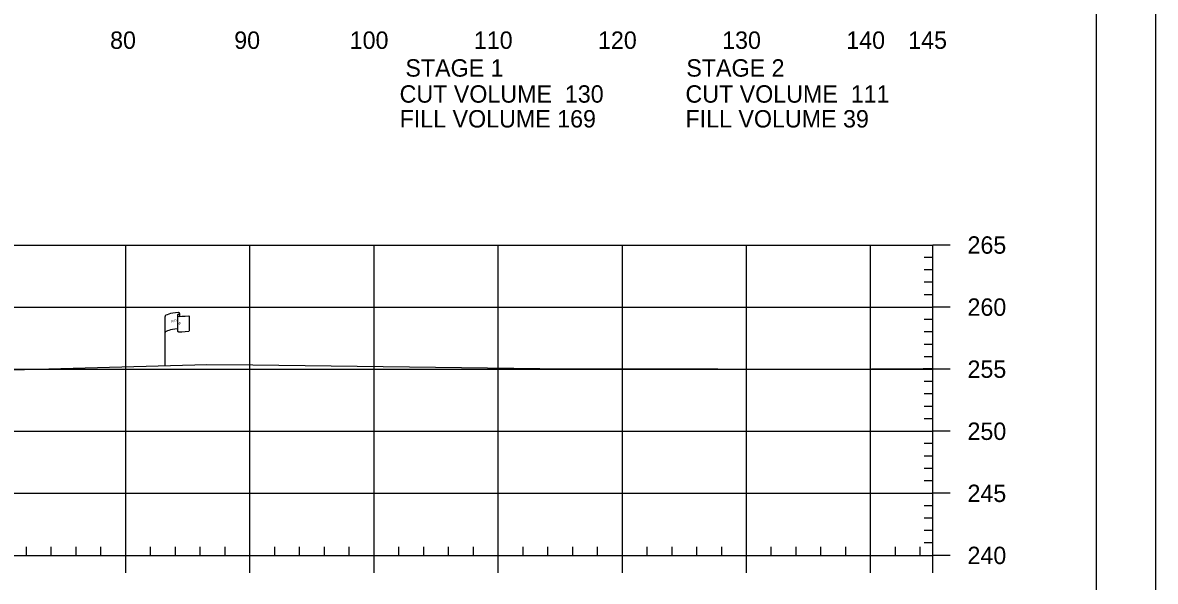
# Model space of a CAD drawing. Extents: x 1365647 to 1367999, y 387113 to 400173.
# Drawn here: x 1365965.8 to 1366057, y 389827.3 to 389872.3 of the extents above; entities that cross this region are included whole.
import ezdxf

# ---------------------------------------------------------------- set-up
doc = ezdxf.new("R2010")
doc.units = 0
for name, color, linetype in [('E_Existing ROW', 7, 'Continuous'), ('R_Axis', 7, 'Continuous'), ('R_Axis Annot', 7, 'Continuous'), ('R_Border', 7, 'Continuous'), ('R_Exist Surface', 7, 'Continuous'), ('R_Grid', 7, 'Continuous'), ('R_No Plot', 7, 'Continuous')]:
    doc.layers.add(name, color=color, linetype=linetype)

msp = doc.modelspace()

# ---------------------------------------------------------------- linework, layer by layer
at = {"layer": 'E_Existing ROW'}
for p, q in [((1365977.258, 389844.725), (1365977.258, 389848.676)), ((1365978.254, 389848.77), (1365978.254, 389848.757)), ((1365978.254, 389848.757), (1365978.254, 389847.53)), ((1365978.421, 389848.927), (1365978.421, 389848.686)), ((1365979.189, 389848.733), (1365979.189, 389847.493))]:
    msp.add_line(p, q, dxfattribs=at)
for centre, radius, start, end in [((1365978.331, 389848.771), 0.078, 88.6458, 274.28284), ((1365978.343, 389848.927), 0.0783, 263.07118, 93.95638), ((1365978.332, 389847.53), 0.0783, 180, 273.95638)]:
    msp.add_arc(centre, radius, start, end, dxfattribs=at)
for centre, major_axis, ratio, start_param, end_param in [((1365978.84, 389848.719), (-1.582, -0.043), 0.19887, 5.030368, 6.283185), ((1365979.547, 389848.835), (-1.227, -0.134), 0.052933, 0.159456, 1.268315), ((1365978.835, 389847.401), (-1.582, -0.043), 0.19887, 5.083035, 6.194897), ((1365979.547, 389847.595), (-1.227, -0.134), 0.052933, 0.159456, 1.268315)]:
    msp.add_ellipse(centre, major_axis=major_axis, ratio=ratio, start_param=start_param, end_param=end_param, dxfattribs=at)
at = {"layer": 'R_Axis'}
for p, q in [((1366039.095, 389829.435), (1366039.095, 389854.435)), ((1366040.495, 389854.435), (1366039.095, 389854.435)), ((1366039.095, 389853.435), (1366038.395, 389853.435)), ((1366039.095, 389852.435), (1366038.395, 389852.435)), ((1366039.095, 389851.435), (1366038.395, 389851.435)), ((1366039.095, 389850.435), (1366038.395, 389850.435)), ((1366040.495, 389849.435), (1366039.095, 389849.435)), ((1366039.095, 389848.435), (1366038.395, 389848.435)), ((1366039.095, 389847.435), (1366038.395, 389847.435)), ((1366039.095, 389846.435), (1366038.395, 389846.435)), ((1366039.095, 389845.435), (1366038.395, 389845.435)), ((1366040.495, 389844.435), (1366039.095, 389844.435)), ((1366039.095, 389843.435), (1366038.395, 389843.435)), ((1366039.095, 389842.435), (1366038.395, 389842.435)), ((1366039.095, 389841.435), (1366038.395, 389841.435)), ((1366039.095, 389840.435), (1366038.395, 389840.435)), ((1366040.495, 389839.435), (1366039.095, 389839.435)), ((1366039.095, 389838.435), (1366038.395, 389838.435)), ((1366039.095, 389837.435), (1366038.395, 389837.435)), ((1366039.095, 389836.435), (1366038.395, 389836.435)), ((1366039.095, 389835.435), (1366038.395, 389835.435)), ((1366040.495, 389834.435), (1366039.095, 389834.435)), ((1366039.095, 389833.435), (1366038.395, 389833.435)), ((1366039.095, 389832.435), (1366038.395, 389832.435)), ((1366039.095, 389831.435), (1366038.395, 389831.435)), ((1365966.095, 389829.435), (1365966.095, 389830.135)), ((1365968.095, 389829.435), (1365968.095, 389830.135)), ((1365970.095, 389829.435), (1365970.095, 389830.135)), ((1365972.095, 389829.435), (1365972.095, 389830.135)), ((1365976.095, 389829.435), (1365976.095, 389830.135)), ((1365978.095, 389829.435), (1365978.095, 389830.135)), ((1365980.095, 389829.435), (1365980.095, 389830.135)), ((1365982.095, 389829.435), (1365982.095, 389830.135)), ((1365986.095, 389829.435), (1365986.095, 389830.135)), ((1365988.095, 389829.435), (1365988.095, 389830.135)), ((1365990.095, 389829.435), (1365990.095, 389830.135)), ((1365992.095, 389829.435), (1365992.095, 389830.135)), ((1365996.095, 389829.435), (1365996.095, 389830.135)), ((1365998.095, 389829.435), (1365998.095, 389830.135)), ((1366000.095, 389829.435), (1366000.095, 389830.135)), ((1366002.095, 389829.435), (1366002.095, 389830.135)), ((1366006.095, 389829.435), (1366006.095, 389830.135)), ((1366008.095, 389829.435), (1366008.095, 389830.135)), ((1366010.095, 389829.435), (1366010.095, 389830.135)), ((1366012.095, 389829.435), (1366012.095, 389830.135)), ((1366016.095, 389829.435), (1366016.095, 389830.135)), ((1366018.095, 389829.435), (1366018.095, 389830.135)), ((1366020.095, 389829.435), (1366020.095, 389830.135)), ((1366022.095, 389829.435), (1366022.095, 389830.135)), ((1366026.095, 389829.435), (1366026.095, 389830.135)), ((1366028.095, 389829.435), (1366028.095, 389830.135)), ((1366030.095, 389829.435), (1366030.095, 389830.135)), ((1366032.095, 389829.435), (1366032.095, 389830.135)), ((1366036.095, 389829.435), (1366036.095, 389830.135)), ((1366038.095, 389829.435), (1366038.095, 389830.135)), ((1366039.095, 389830.435), (1366038.395, 389830.435)), ((1365749.095, 389829.435), (1366039.095, 389829.435)), ((1365974.095, 389828.035), (1365974.095, 389829.435)), ((1365984.095, 389828.035), (1365984.095, 389829.435)), ((1365994.095, 389828.035), (1365994.095, 389829.435)), ((1366004.095, 389828.035), (1366004.095, 389829.435)), ((1366014.095, 389828.035), (1366014.095, 389829.435)), ((1366024.095, 389828.035), (1366024.095, 389829.435)), ((1366034.095, 389828.035), (1366034.095, 389829.435)), ((1366039.095, 389828.035), (1366039.095, 389829.435)), ((1366040.495, 389829.435), (1366039.095, 389829.435))]:
    msp.add_line(p, q, dxfattribs=at)
at = {"layer": 'R_Border'}
msp.add_line((1366052.275, 389723.435), (1366052.275, 389928.895), dxfattribs=at)
at = {"layer": 'R_Exist Surface'}
msp.add_lwpolyline([(1365961.01, 389844.277), (1365979.67, 389844.792), (1365980.631, 389844.82), (1365984.326, 389844.782), (1366007.459, 389844.497), (1366021.784, 389844.47), (1366029.987, 389844.441), (1366038.337, 389844.494), (1366039.095, 389844.501)], dxfattribs=at)
at = {"layer": 'R_Grid'}
for p, q in [((1365749.095, 389854.435), (1366039.095, 389854.435)), ((1365974.095, 389829.435), (1365974.095, 389854.435)), ((1365984.095, 389829.435), (1365984.095, 389854.435)), ((1365994.095, 389829.435), (1365994.095, 389854.435)), ((1366004.095, 389829.435), (1366004.095, 389854.435)), ((1366014.095, 389829.435), (1366014.095, 389854.435)), ((1366024.095, 389829.435), (1366024.095, 389854.435)), ((1366034.095, 389829.435), (1366034.095, 389854.435)), ((1366039.095, 389829.435), (1366039.095, 389854.435)), ((1365749.095, 389849.435), (1366039.095, 389849.435)), ((1365749.095, 389844.435), (1366039.095, 389844.435)), ((1365749.095, 389839.435), (1366039.095, 389839.435)), ((1365749.095, 389834.435), (1366039.095, 389834.435)), ((1365749.095, 389829.435), (1366039.095, 389829.435))]:
    msp.add_line(p, q, dxfattribs=at)
at = {"layer": 'R_No Plot'}
msp.add_lwpolyline([(1365723.687, 389932.789), (1366057.027, 389932.789), (1366057.027, 389719.452), (1365723.687, 389719.452)], close=True, dxfattribs=at)

# ---------------------------------------------------------------- texts
at = {"layer": 'E_Existing ROW'}
for s, height, rotation, p in [('R ', 0.2, 9.98841, (1365977.777, 389848.177)), (' O', 0.2, 9.98841, (1365977.923, 389848.222)), ('W', 0.2, 351.17882, (1365978.253, 389848.054)), ('DWB 11-9-07', 0.001, 90, (1365978.421, 389848.686)), ('DWB 11-9-07', 0.001, 5.07169, (1365979.179, 389847.492)), ('DWB 11-9-07', 0.001, 90, (1365977.257, 389844.725))]:
    msp.add_text(s, height=height, rotation=rotation, dxfattribs=at).set_placement(p)
at = {"layer": 'R_Axis Annot'}
for s, p in [('80', (1365972.833, 389870.235)), ('90', (1365982.833, 389870.235)), ('100', (1365992.133, 389870.235)), ('110', (1366002.133, 389870.235)), ('120', (1366012.133, 389870.235)), ('130', (1366022.133, 389870.235)), ('140', (1366032.133, 389870.235)), ('145', (1366037.121, 389870.235)), ('STAGE 1', (1365996.62, 389867.997)), ('STAGE 2', (1366019.248, 389867.997)), ('CUT VOLUME  130', (1365996.152, 389865.901)), ('CUT VOLUME  111', (1366019.178, 389865.901)), ('FILL VOLUME 169', (1365996.152, 389863.901)), ('FILL VOLUME 39', (1366019.178, 389863.901)), ('265', (1366041.895, 389853.735)), ('260', (1366041.895, 389848.735)), ('255', (1366041.895, 389843.735)), ('250', (1366041.895, 389838.735)), ('245', (1366041.895, 389833.735)), ('240', (1366041.895, 389828.735))]:
    msp.add_text(s, height=1.4, dxfattribs=at).set_placement(p)

doc.saveas('drawing.dxf')
